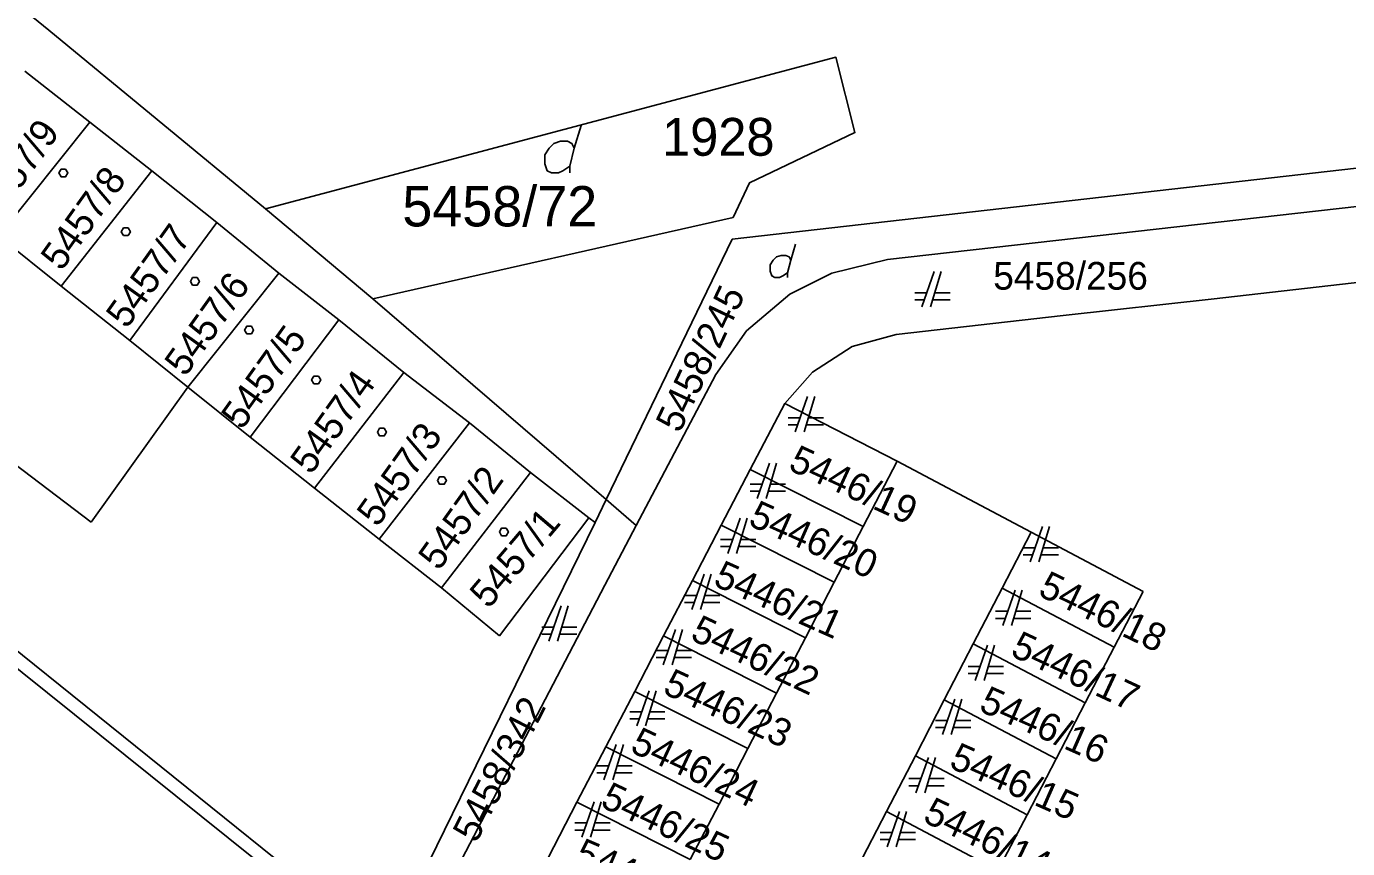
# Model space of a CAD drawing. Extents: x -263587 to -261993, y -1238795 to -1236748.
# Drawn here: x -262863.6 to -262811.2, y -1237272 to -1237239.4 of the extents above; entities that cross this region are included whole.
import ezdxf

# ---------------------------------------------------------------- set-up
doc = ezdxf.new("R2010")
doc.units = 0
doc.layers.add('Vrstva 1', color=7, linetype='Continuous')
doc.layers.add('Vrstva 3', color=7, linetype='Continuous')

msp = doc.modelspace()

# ---------------------------------------------------------------- linework, layer by layer
at = {"layer": 'Vrstva 1'}
for p, q in [((-262862.69, -1237239.54), (-262871.35, -1237232.41)), ((-262871.35, -1237232.41), (-262862.69, -1237239.54)), ((-262854.09, -1237246.62), (-262862.69, -1237239.54)), ((-262862.69, -1237239.54), (-262854.09, -1237246.62)), ((-262854.09, -1237246.62), (-262831.46, -1237240.61)), ((-262831.46, -1237240.61), (-262854.09, -1237246.62)), ((-262831.46, -1237240.61), (-262830.7, -1237243.6)), ((-262830.7, -1237243.6), (-262831.46, -1237240.61)), ((-262863.64, -1237241.16), (-262861.06, -1237243.18)), ((-262861.06, -1237243.18), (-262863.64, -1237241.16)), ((-262864.68, -1237247.71), (-262861.06, -1237243.18)), ((-262861.06, -1237243.18), (-262864.68, -1237247.71)), ((-262861.06, -1237243.18), (-262858.6, -1237245.11)), ((-262858.6, -1237245.11), (-262861.06, -1237243.18)), ((-262841.84, -1237244.21), (-262841.57, -1237243.31)), ((-262830.7, -1237243.6), (-262834.89, -1237245.59)), ((-262834.89, -1237245.59), (-262830.7, -1237243.6)), ((-262862.19, -1237249.69), (-262858.6, -1237245.11)), ((-262858.6, -1237245.11), (-262862.19, -1237249.69)), ((-262858.6, -1237245.11), (-262856.02, -1237247.16)), ((-262856.02, -1237247.16), (-262858.6, -1237245.11)), ((-262810.8, -1237245.01), (-262835.57, -1237247.82)), ((-262835.57, -1237247.82), (-262810.8, -1237245.01)), ((-262834.89, -1237245.59), (-262835.54, -1237246.96)), ((-262835.54, -1237246.96), (-262834.89, -1237245.59)), ((-262822.73, -1237247.88), (-262810.67, -1237246.51)), ((-262810.67, -1237246.51), (-262822.73, -1237247.88)), ((-262849.83, -1237250.19), (-262854.09, -1237246.62)), ((-262854.09, -1237246.62), (-262849.83, -1237250.19)), ((-262835.54, -1237246.96), (-262849.83, -1237250.19)), ((-262849.83, -1237250.19), (-262835.54, -1237246.96)), ((-262856.02, -1237247.16), (-262859.47, -1237251.85)), ((-262859.47, -1237251.85), (-262856.02, -1237247.16)), ((-262856.02, -1237247.16), (-262853.56, -1237249.18)), ((-262853.56, -1237249.18), (-262856.02, -1237247.16)), ((-262862.19, -1237249.69), (-262864.68, -1237247.71)), ((-262864.68, -1237247.71), (-262862.19, -1237249.69)), ((-262835.57, -1237247.82), (-262840.57, -1237258.16)), ((-262840.57, -1237258.16), (-262835.57, -1237247.82)), ((-262833.249, -1237248.657), (-262833.06, -1237248.027)), ((-262829.41, -1237248.63), (-262822.73, -1237247.88)), ((-262822.73, -1237247.88), (-262829.41, -1237248.63)), ((-262831.62, -1237249.17), (-262829.41, -1237248.63)), ((-262829.41, -1237248.63), (-262831.62, -1237249.17)), ((-262827.56, -1237249.11), (-262828.05, -1237250.51)), ((-262827.7, -1237250.51), (-262827.28, -1237249.11)), ((-262853.56, -1237249.18), (-262857.17, -1237253.7)), ((-262857.17, -1237253.7), (-262853.56, -1237249.18)), ((-262853.56, -1237249.18), (-262851.18, -1237251.03)), ((-262851.18, -1237251.03), (-262853.56, -1237249.18)), ((-262833.28, -1237250.01), (-262831.62, -1237249.17)), ((-262831.62, -1237249.17), (-262833.28, -1237250.01)), ((-262810.55, -1237249.52), (-262816.45, -1237250.19)), ((-262816.45, -1237250.19), (-262810.55, -1237249.52)), ((-262859.47, -1237251.85), (-262862.19, -1237249.69)), ((-262862.19, -1237249.69), (-262859.47, -1237251.85)), ((-262840.57, -1237258.16), (-262849.83, -1237250.19)), ((-262849.83, -1237250.19), (-262840.57, -1237258.16)), ((-262835, -1237251.46), (-262833.28, -1237250.01)), ((-262833.28, -1237250.01), (-262835, -1237251.46)), ((-262827.854, -1237249.95), (-262828.33, -1237249.95)), ((-262826.93, -1237249.95), (-262827.532, -1237249.95)), ((-262816.45, -1237250.19), (-262822.44, -1237250.85)), ((-262822.44, -1237250.85), (-262816.45, -1237250.19)), ((-262828.33, -1237250.23), (-262827.952, -1237250.23)), ((-262827.616, -1237250.23), (-262826.93, -1237250.23)), ((-262854.7, -1237255.68), (-262851.18, -1237251.03)), ((-262851.18, -1237251.03), (-262854.7, -1237255.68)), ((-262851.18, -1237251.03), (-262848.6, -1237253.11)), ((-262848.6, -1237253.11), (-262851.18, -1237251.03)), ((-262822.44, -1237250.85), (-262829.07, -1237251.61)), ((-262829.07, -1237251.61), (-262822.44, -1237250.85)), ((-262870.65, -1237251.75), (-262861, -1237259.06)), ((-262861, -1237259.06), (-262870.65, -1237251.75)), ((-262836.22, -1237253.2), (-262835, -1237251.46)), ((-262835, -1237251.46), (-262836.22, -1237253.2)), ((-262829.07, -1237251.61), (-262830.81, -1237252.08)), ((-262830.81, -1237252.08), (-262829.07, -1237251.61)), ((-262857.17, -1237253.7), (-262859.47, -1237251.85)), ((-262859.47, -1237251.85), (-262857.17, -1237253.7)), ((-262830.81, -1237252.08), (-262832.39, -1237253.1)), ((-262832.39, -1237253.1), (-262830.81, -1237252.08)), ((-262852.15, -1237257.7), (-262848.6, -1237253.11)), ((-262848.6, -1237253.11), (-262852.15, -1237257.7)), ((-262848.6, -1237253.11), (-262845.99, -1237255.11)), ((-262845.99, -1237255.11), (-262848.6, -1237253.11)), ((-262839.38, -1237259.18), (-262836.22, -1237253.2)), ((-262836.22, -1237253.2), (-262839.38, -1237259.18)), ((-262832.39, -1237253.1), (-262833.49, -1237254.34)), ((-262833.49, -1237254.34), (-262832.39, -1237253.1)), ((-262861, -1237259.06), (-262857.17, -1237253.7)), ((-262857.17, -1237253.7), (-262861, -1237259.06)), ((-262854.7, -1237255.68), (-262857.17, -1237253.7)), ((-262857.17, -1237253.7), (-262854.7, -1237255.68)), ((-262833.49, -1237254.34), (-262834.86, -1237256.97)), ((-262834.86, -1237256.97), (-262833.49, -1237254.34)), ((-262833.49, -1237254.34), (-262829.03, -1237256.64)), ((-262829.03, -1237256.64), (-262833.49, -1237254.34)), ((-262832.58, -1237254.07), (-262833.07, -1237255.47)), ((-262832.72, -1237255.47), (-262832.3, -1237254.07)), ((-262849.58, -1237259.73), (-262845.99, -1237255.11)), ((-262845.99, -1237255.11), (-262849.58, -1237259.73)), ((-262845.99, -1237255.11), (-262843.58, -1237257.09)), ((-262843.58, -1237257.09), (-262845.99, -1237255.11)), ((-262832.874, -1237254.91), (-262833.35, -1237254.91)), ((-262833.35, -1237255.19), (-262832.972, -1237255.19)), ((-262832.636, -1237255.19), (-262831.95, -1237255.19)), ((-262831.95, -1237254.91), (-262832.552, -1237254.91)), ((-262852.15, -1237257.7), (-262854.7, -1237255.68)), ((-262854.7, -1237255.68), (-262852.15, -1237257.7)), ((-262834.86, -1237256.97), (-262836.01, -1237259.17)), ((-262836.01, -1237259.17), (-262834.86, -1237256.97)), ((-262834.86, -1237256.97), (-262830.38, -1237259.23)), ((-262830.38, -1237259.23), (-262834.86, -1237256.97)), ((-262834.09, -1237256.71), (-262834.58, -1237258.11)), ((-262834.23, -1237258.11), (-262833.81, -1237256.71)), ((-262829.03, -1237256.64), (-262830.38, -1237259.23)), ((-262830.38, -1237259.23), (-262829.03, -1237256.64)), ((-262829.03, -1237256.64), (-262823.71, -1237259.45)), ((-262823.71, -1237259.45), (-262829.03, -1237256.64)), ((-262843.58, -1237257.09), (-262847.1, -1237261.66)), ((-262847.1, -1237261.66), (-262843.58, -1237257.09)), ((-262843.58, -1237257.09), (-262841.26, -1237258.88)), ((-262841.26, -1237258.88), (-262843.58, -1237257.09)), ((-262849.58, -1237259.73), (-262852.15, -1237257.7)), ((-262852.15, -1237257.7), (-262849.58, -1237259.73)), ((-262834.384, -1237257.55), (-262834.86, -1237257.55)), ((-262834.86, -1237257.83), (-262834.482, -1237257.83)), ((-262834.146, -1237257.83), (-262833.46, -1237257.83)), ((-262833.46, -1237257.55), (-262834.062, -1237257.55)), ((-262841.01, -1237259.07), (-262840.57, -1237258.16)), ((-262840.57, -1237258.16), (-262841.01, -1237259.07)), ((-262840.57, -1237258.16), (-262839.38, -1237259.18)), ((-262839.38, -1237259.18), (-262840.57, -1237258.16)), ((-262841.01, -1237259.07), (-262848.02, -1237273.37)), ((-262848.02, -1237273.37), (-262841.01, -1237259.07)), ((-262841.26, -1237258.88), (-262844.8, -1237263.56)), ((-262844.8, -1237263.56), (-262841.26, -1237258.88)), ((-262841.26, -1237258.88), (-262841.01, -1237259.07)), ((-262841.01, -1237259.07), (-262841.26, -1237258.88)), ((-262835.26, -1237258.9), (-262835.75, -1237260.3)), ((-262835.4, -1237260.3), (-262834.98, -1237258.9)), ((-262840.63, -1237261.55), (-262839.38, -1237259.18)), ((-262839.38, -1237259.18), (-262840.63, -1237261.55)), ((-262836.01, -1237259.17), (-262837.15, -1237261.37)), ((-262837.15, -1237261.37), (-262836.01, -1237259.17)), ((-262836.01, -1237259.17), (-262831.52, -1237261.43)), ((-262831.52, -1237261.43), (-262836.01, -1237259.17)), ((-262830.38, -1237259.23), (-262831.52, -1237261.43)), ((-262831.52, -1237261.43), (-262830.38, -1237259.23)), ((-262824.86, -1237261.67), (-262823.71, -1237259.45)), ((-262823.71, -1237259.45), (-262824.86, -1237261.67)), ((-262823.26, -1237259.23), (-262823.75, -1237260.63)), ((-262823.71, -1237259.45), (-262819.27, -1237261.81)), ((-262819.27, -1237261.81), (-262823.71, -1237259.45)), ((-262823.4, -1237260.63), (-262822.98, -1237259.23)), ((-262847.1, -1237261.66), (-262849.58, -1237259.73)), ((-262849.58, -1237259.73), (-262847.1, -1237261.66)), ((-262835.554, -1237259.74), (-262836.03, -1237259.74)), ((-262836.03, -1237260.02), (-262835.652, -1237260.02)), ((-262835.316, -1237260.02), (-262834.63, -1237260.02)), ((-262834.63, -1237259.74), (-262835.232, -1237259.74)), ((-262823.554, -1237260.07), (-262824.03, -1237260.07)), ((-262822.63, -1237260.07), (-262823.232, -1237260.07)), ((-262824.03, -1237260.35), (-262823.652, -1237260.35)), ((-262823.316, -1237260.35), (-262822.63, -1237260.35)), ((-262836.69, -1237261.12), (-262837.18, -1237262.52)), ((-262836.83, -1237262.52), (-262836.41, -1237261.12)), ((-262844.8, -1237263.56), (-262847.1, -1237261.66)), ((-262847.1, -1237261.66), (-262844.8, -1237263.56)), ((-262846.62, -1237273.04), (-262840.63, -1237261.55)), ((-262840.63, -1237261.55), (-262846.62, -1237273.04)), ((-262837.15, -1237261.37), (-262838.3, -1237263.57)), ((-262838.3, -1237263.57), (-262837.15, -1237261.37)), ((-262837.15, -1237261.37), (-262832.66, -1237263.64)), ((-262832.66, -1237263.64), (-262837.15, -1237261.37)), ((-262831.52, -1237261.43), (-262832.66, -1237263.64)), ((-262832.66, -1237263.64), (-262831.52, -1237261.43)), ((-262826.01, -1237263.88), (-262824.86, -1237261.67)), ((-262824.86, -1237261.67), (-262826.01, -1237263.88)), ((-262820.42, -1237264.01), (-262824.86, -1237261.67)), ((-262824.86, -1237261.67), (-262820.42, -1237264.01)), ((-262866.34, -1237262.23), (-262844.24, -1237280.01)), ((-262844.24, -1237280.01), (-262866.34, -1237262.23)), ((-262836.984, -1237261.96), (-262837.46, -1237261.96)), ((-262837.46, -1237262.24), (-262837.082, -1237262.24)), ((-262836.746, -1237262.24), (-262836.06, -1237262.24)), ((-262836.06, -1237261.96), (-262836.662, -1237261.96)), ((-262824.35, -1237261.75), (-262824.84, -1237263.15)), ((-262824.49, -1237263.15), (-262824.07, -1237261.75)), ((-262819.27, -1237261.81), (-262820.42, -1237264.01)), ((-262820.42, -1237264.01), (-262819.27, -1237261.81)), ((-262842.36, -1237262.38), (-262842.85, -1237263.78)), ((-262842.5, -1237263.78), (-262842.08, -1237262.38)), ((-262824.644, -1237262.59), (-262825.12, -1237262.59)), ((-262823.72, -1237262.59), (-262824.322, -1237262.59)), ((-262866.23, -1237263.03), (-262845.1, -1237279.97)), ((-262842.654, -1237263.22), (-262843.13, -1237263.22)), ((-262841.73, -1237263.22), (-262842.332, -1237263.22)), ((-262825.12, -1237262.87), (-262824.742, -1237262.87)), ((-262824.406, -1237262.87), (-262823.72, -1237262.87)), ((-262843.13, -1237263.5), (-262842.752, -1237263.5)), ((-262842.416, -1237263.5), (-262841.73, -1237263.5)), ((-262838.3, -1237263.57), (-262839.44, -1237265.77)), ((-262839.44, -1237265.77), (-262838.3, -1237263.57)), ((-262837.82, -1237263.31), (-262838.31, -1237264.71)), ((-262838.3, -1237263.57), (-262833.81, -1237265.84)), ((-262833.81, -1237265.84), (-262838.3, -1237263.57)), ((-262837.96, -1237264.71), (-262837.54, -1237263.31)), ((-262832.66, -1237263.64), (-262833.81, -1237265.84)), ((-262833.81, -1237265.84), (-262832.66, -1237263.64)), ((-262838.114, -1237264.15), (-262838.59, -1237264.15)), ((-262837.19, -1237264.15), (-262837.792, -1237264.15)), ((-262827.16, -1237266.1), (-262826.01, -1237263.88)), ((-262826.01, -1237263.88), (-262827.16, -1237266.1)), ((-262821.57, -1237266.22), (-262826.01, -1237263.88)), ((-262826.01, -1237263.88), (-262821.57, -1237266.22)), ((-262825.44, -1237263.94), (-262825.93, -1237265.34)), ((-262825.58, -1237265.34), (-262825.16, -1237263.94)), ((-262820.42, -1237264.01), (-262821.57, -1237266.22)), ((-262821.57, -1237266.22), (-262820.42, -1237264.01)), ((-262838.59, -1237264.43), (-262838.212, -1237264.43)), ((-262837.876, -1237264.43), (-262837.19, -1237264.43)), ((-262825.734, -1237264.78), (-262826.21, -1237264.78)), ((-262824.81, -1237264.78), (-262825.412, -1237264.78)), ((-262826.21, -1237265.06), (-262825.832, -1237265.06)), ((-262825.496, -1237265.06), (-262824.81, -1237265.06)), ((-262839.44, -1237265.77), (-262840.59, -1237267.97)), ((-262840.59, -1237267.97), (-262839.44, -1237265.77)), ((-262839.44, -1237265.77), (-262834.95, -1237268.04)), ((-262834.95, -1237268.04), (-262839.44, -1237265.77)), ((-262838.87, -1237265.74), (-262839.36, -1237267.14)), ((-262839.01, -1237267.14), (-262838.59, -1237265.74)), ((-262833.81, -1237265.84), (-262834.95, -1237268.04)), ((-262834.95, -1237268.04), (-262833.81, -1237265.84)), ((-262828.3, -1237268.32), (-262827.16, -1237266.1)), ((-262827.16, -1237266.1), (-262828.3, -1237268.32)), ((-262826.74, -1237266.08), (-262827.23, -1237267.48)), ((-262822.72, -1237268.44), (-262827.16, -1237266.1)), ((-262827.16, -1237266.1), (-262822.72, -1237268.44)), ((-262826.88, -1237267.48), (-262826.46, -1237266.08)), ((-262821.57, -1237266.22), (-262822.72, -1237268.44)), ((-262822.72, -1237268.44), (-262821.57, -1237266.22)), ((-262839.164, -1237266.58), (-262839.64, -1237266.58)), ((-262839.64, -1237266.86), (-262839.262, -1237266.86)), ((-262838.926, -1237266.86), (-262838.24, -1237266.86)), ((-262838.24, -1237266.58), (-262838.842, -1237266.58)), ((-262827.034, -1237266.92), (-262827.51, -1237266.92)), ((-262826.11, -1237266.92), (-262826.712, -1237266.92)), ((-262827.51, -1237267.2), (-262827.132, -1237267.2)), ((-262826.796, -1237267.2), (-262826.11, -1237267.2)), ((-262840.59, -1237267.97), (-262841.73, -1237270.17)), ((-262841.73, -1237270.17), (-262840.59, -1237267.97)), ((-262840.17, -1237267.88), (-262840.66, -1237269.28)), ((-262840.59, -1237267.97), (-262836.09, -1237270.24)), ((-262836.09, -1237270.24), (-262840.59, -1237267.97)), ((-262840.31, -1237269.28), (-262839.89, -1237267.88)), ((-262834.95, -1237268.04), (-262836.09, -1237270.24)), ((-262836.09, -1237270.24), (-262834.95, -1237268.04)), ((-262829.45, -1237270.54), (-262828.3, -1237268.32)), ((-262828.3, -1237268.32), (-262829.45, -1237270.54)), ((-262823.87, -1237270.66), (-262828.3, -1237268.32)), ((-262828.3, -1237268.32), (-262823.87, -1237270.66)), ((-262827.79, -1237268.39), (-262828.28, -1237269.79)), ((-262827.93, -1237269.79), (-262827.51, -1237268.39)), ((-262822.72, -1237268.44), (-262823.87, -1237270.66)), ((-262823.87, -1237270.66), (-262822.72, -1237268.44)), ((-262840.464, -1237268.72), (-262840.94, -1237268.72)), ((-262840.94, -1237269), (-262840.562, -1237269)), ((-262840.226, -1237269), (-262839.54, -1237269)), ((-262839.54, -1237268.72), (-262840.142, -1237268.72)), ((-262828.084, -1237269.23), (-262828.56, -1237269.23)), ((-262828.56, -1237269.51), (-262828.182, -1237269.51)), ((-262827.846, -1237269.51), (-262827.16, -1237269.51)), ((-262827.16, -1237269.23), (-262827.762, -1237269.23)), ((-262841.73, -1237270.17), (-262842.88, -1237272.37)), ((-262842.88, -1237272.37), (-262841.73, -1237270.17)), ((-262841.73, -1237270.17), (-262837.24, -1237272.44)), ((-262837.24, -1237272.44), (-262841.73, -1237270.17)), ((-262841.05, -1237270.15), (-262841.54, -1237271.55)), ((-262841.19, -1237271.55), (-262840.77, -1237270.15)), ((-262836.09, -1237270.24), (-262837.24, -1237272.44)), ((-262837.24, -1237272.44), (-262836.09, -1237270.24)), ((-262830.6, -1237272.76), (-262829.45, -1237270.54)), ((-262829.45, -1237270.54), (-262830.6, -1237272.76)), ((-262825.03, -1237272.88), (-262829.45, -1237270.54)), ((-262829.45, -1237270.54), (-262825.03, -1237272.88)), ((-262828.93, -1237270.53), (-262829.42, -1237271.93)), ((-262829.07, -1237271.93), (-262828.65, -1237270.53)), ((-262841.344, -1237270.99), (-262841.82, -1237270.99)), ((-262840.42, -1237270.99), (-262841.022, -1237270.99)), ((-262823.87, -1237270.66), (-262825.03, -1237272.88)), ((-262825.03, -1237272.88), (-262823.87, -1237270.66)), ((-262841.82, -1237271.27), (-262841.442, -1237271.27)), ((-262841.106, -1237271.27), (-262840.42, -1237271.27)), ((-262829.224, -1237271.37), (-262829.7, -1237271.37)), ((-262829.7, -1237271.65), (-262829.322, -1237271.65)), ((-262828.986, -1237271.65), (-262828.3, -1237271.65)), ((-262828.3, -1237271.37), (-262828.902, -1237271.37))]:
    msp.add_line(p, q, dxfattribs=at)
for points in [[(-262842.02, -1237245.2), (-262842.02, -1237244.93), (-262841.84, -1237244.21), (-262841.93, -1237244.03), (-262842.11, -1237243.94), (-262842.38, -1237243.94), (-262842.65, -1237244.03), (-262842.83, -1237244.21), (-262843.01, -1237244.48), (-262843.01, -1237244.84), (-262842.92, -1237245.11), (-262842.74, -1237245.2), (-262842.47, -1237245.2), (-262842.29, -1237245.11), (-262842.02, -1237244.93)], [(-262833.375, -1237249.35), (-262833.375, -1237249.161), (-262833.249, -1237248.657), (-262833.312, -1237248.531), (-262833.438, -1237248.468), (-262833.627, -1237248.468), (-262833.816, -1237248.531), (-262833.942, -1237248.657), (-262834.068, -1237248.846), (-262834.068, -1237249.098), (-262834.005, -1237249.287), (-262833.879, -1237249.35), (-262833.69, -1237249.35), (-262833.564, -1237249.287), (-262833.375, -1237249.161)]]:
    msp.add_lwpolyline(points, dxfattribs=at)
for points in [[(-262862.02, -1237245.05), (-262861.93, -1237245.2), (-262862.02, -1237245.35), (-262862.2, -1237245.35), (-262862.29, -1237245.2), (-262862.2, -1237245.05)], [(-262859.54, -1237247.38), (-262859.45, -1237247.53), (-262859.54, -1237247.68), (-262859.72, -1237247.68), (-262859.81, -1237247.53), (-262859.72, -1237247.38)], [(-262856.8, -1237249.35), (-262856.71, -1237249.5), (-262856.8, -1237249.65), (-262856.98, -1237249.65), (-262857.07, -1237249.5), (-262856.98, -1237249.35)], [(-262854.65, -1237251.28), (-262854.56, -1237251.43), (-262854.65, -1237251.58), (-262854.83, -1237251.58), (-262854.92, -1237251.43), (-262854.83, -1237251.28)], [(-262851.99, -1237253.26), (-262851.9, -1237253.41), (-262851.99, -1237253.56), (-262852.17, -1237253.56), (-262852.26, -1237253.41), (-262852.17, -1237253.26)], [(-262849.38, -1237255.33), (-262849.29, -1237255.48), (-262849.38, -1237255.63), (-262849.56, -1237255.63), (-262849.65, -1237255.48), (-262849.56, -1237255.33)], [(-262847, -1237257.25), (-262846.91, -1237257.4), (-262847, -1237257.55), (-262847.18, -1237257.55), (-262847.27, -1237257.4), (-262847.18, -1237257.25)], [(-262844.54, -1237259.29), (-262844.45, -1237259.44), (-262844.54, -1237259.59), (-262844.72, -1237259.59), (-262844.81, -1237259.44), (-262844.72, -1237259.29)]]:
    msp.add_lwpolyline(points, close=True, dxfattribs=at)
at = {"layer": 'Vrstva 3'}
for points in [[(-262831.46, -1237240.61), (-262854.09, -1237246.62), (-262849.83, -1237250.19), (-262835.54, -1237246.96), (-262834.89, -1237245.59), (-262830.7, -1237243.6)], [(-262854.09, -1237246.62), (-262831.46, -1237240.61), (-262830.7, -1237243.6), (-262834.89, -1237245.59), (-262835.54, -1237246.96), (-262849.83, -1237250.19)]]:
    msp.add_lwpolyline(points, close=True, dxfattribs=at)

# ---------------------------------------------------------------- texts
at = {"layer": 'Vrstva 1'}
for s, rotation, p in [('5457/9', 54.4883, (-262864.83, -1237247.254)), ('5457/8', 54.4883, (-262862.187, -1237249.131)), ('5457/7', 54.4883, (-262859.597, -1237251.421)), ('5457/6', 54.4883, (-262857.275, -1237253.325)), ('5458/245', 64.6869, (-262837.657, -1237255.559)), ('5457/5', 54.4883, (-262855.027, -1237255.431)), ('5457/4', 54.4883, (-262852.287, -1237257.211)), ('5457/3', 54.4883, (-262849.647, -1237259.291)), ('5446/19', 335.2376, (-262833.395, -1237256.954)), ('5457/2', 54.4883, (-262847.207, -1237261.021)), ('5446/20', 335.9252, (-262834.982, -1237259.158)), ('5457/1', 49.6181, (-262845.24, -1237262.528)), ('5446/21', 335.9825, (-262836.371, -1237261.543)), ('5446/18', 334.2636, (-262823.486, -1237261.941)), ('5446/22', 334.8938, (-262837.282, -1237263.694)), ('5446/17', 335.0084, (-262824.58, -1237264.333)), ('5446/23', 335.4668, (-262838.376, -1237265.829)), ('5446/16', 336.097, (-262825.833, -1237266.522)), ('5458/342', 62.8535, (-262845.732, -1237271.827)), ('5446/24', 334.8938, (-262839.672, -1237268.144)), ('5446/15', 336.2116, (-262827.015, -1237268.77)), ('5446/25', 334.8365, (-262840.851, -1237270.32)), ('5446/14', 334.149, (-262828.055, -1237270.914)), ('5446/26', 336.8419, (-262841.892, -1237272.571))]:
    msp.add_text(s, height=1.1, rotation=rotation, dxfattribs=at).set_placement(p)
for s, height, p in [('5458/72', 1.6, (-262848.661, -1237247.32)), ('5458/256', 1.1, (-262825.215, -1237249.83))]:
    msp.add_text(s, height=height, dxfattribs=at).set_placement(p)
at = {"layer": 'Vrstva 3'}
msp.add_text('1928', height=1.5, dxfattribs=at).set_placement((-262838.355, -1237244.516))

doc.saveas('drawing.dxf')
